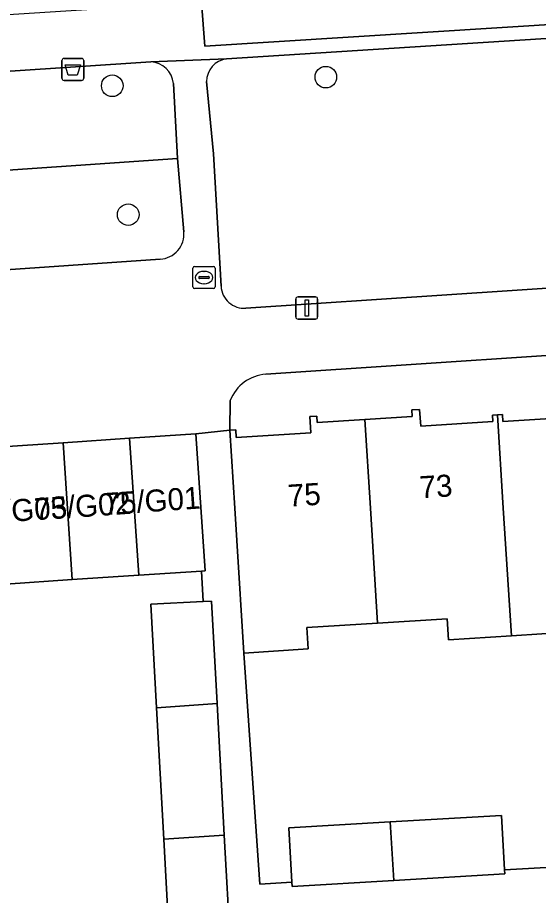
# Model space of a CAD drawing. Extents: x 159680 to 160786, y 387323 to 388340.
# Drawn here: x 160247.11 to 160270.7, y 387982.44 to 388022.23 of the extents above; entities that cross this region are included whole.
import ezdxf

# ---------------------------------------------------------------- set-up
doc = ezdxf.new("R2010")
doc.units = 0
for name, color, linetype in [('IMGEO_Afvalbak', 7, 'Continuous'), ('IMGEO_Boom', 7, 'Continuous'), ('IMGEO_Erf', 7, 'Continuous'), ('IMGEO_Groenvoorziening', 7, 'Continuous'), ('IMGEO_Kolk', 7, 'Continuous'), ('IMGEO_Lichtmast', 7, 'Continuous'), ('IMGEO_Pand', 7, 'Continuous'), ('IMGEO_Pand_nummerreeks', 7, 'Continuous'), ('IMGEO_Parkeervlak_open', 7, 'Continuous'), ('IMGEO_Voetpad_open', 7, 'Continuous')]:
    doc.layers.add(name, color=color, linetype=linetype)

msp = doc.modelspace()

# ---------------------------------------------------------------- linework, layer by layer
at = {"layer": 'IMGEO_Afvalbak'}
for p, q in [((160249.117, 388019.482), (160249.117, 388020.282)), ((160249.117, 388020.282), (160249.117, 388019.482)), ((160249.217, 388020.382), (160250.007, 388020.382)), ((160250.007, 388020.382), (160249.217, 388020.382)), ((160250.107, 388020.282), (160250.107, 388019.482)), ((160250.107, 388019.482), (160250.107, 388020.282)), ((160250.007, 388019.382), (160249.217, 388019.382)), ((160249.217, 388019.382), (160250.007, 388019.382))]:
    msp.add_line(p, q, dxfattribs=at)
msp.add_lwpolyline([(160249.26, 388020.096), (160249.964, 388020.096), (160249.815, 388019.626), (160249.409, 388019.626), (160249.26, 388020.096)], dxfattribs=at)
for centre, start, end in [((160249.217, 388020.282), 90, 180), ((160249.217, 388020.282), 90, 180), ((160250.007, 388020.282), 0, 90), ((160250.007, 388020.282), 360, 90), ((160249.217, 388019.482), 180, 270), ((160249.217, 388019.482), 180, 270), ((160250.007, 388019.482), 270, 0), ((160250.007, 388019.482), 270, 0)]:
    msp.add_arc(centre, 0.1, start, end, dxfattribs=at)
at = {"layer": 'IMGEO_Boom'}
for centre in [(160261.072, 388019.532), (160251.399, 388019.14), (160252.123, 388013.298)]:
    msp.add_circle(centre, 0.489, dxfattribs=at)
at = {"layer": 'IMGEO_Erf'}
for points in [[(160314.766, 388009.699), (160297.396, 388008.671), (160258.351, 388006.064)], [(160256.747, 388004.88), (160256.72, 388003.522), (160256.997, 388003.54), (160257.019, 388003.192), (160260.393, 388003.407), (160260.347, 388004.142), (160260.668, 388004.163), (160260.686, 388003.881), (160262.835, 388004.018), (160264.985, 388004.155), (160264.967, 388004.446), (160265.321, 388004.469), (160265.37, 388003.714), (160268.634, 388003.922), (160268.616, 388004.206), (160268.845, 388004.221), (160269.074, 388004.235), (160269.094, 388003.919), (160272.467, 388004.134)], [(160254.01, 387979.936), (160253.733, 387984.981), (160253.407, 387990.946), (160253.15, 387995.634), (160255.522, 387995.764), (160255.446, 387997.143), (160252.598, 387996.953), (160249.59, 387996.752), (160246.582, 387996.551), (160243.575, 387996.35), (160241.923, 387996.24), (160242.33, 387990.159), (160240.198, 387990.017), (160240.399, 387987.008), (160239.457, 387986.945), (160239.654, 387983.991), (160239.875, 387980.683)], [(160272.224, 387994.387), (160269.478, 387994.212), (160266.625, 387994.03), (160266.565, 387994.983), (160263.42, 387994.783), (160260.218, 387994.579), (160260.279, 387993.611), (160257.364, 387993.425), (160258.078, 387982.948), (160259.535, 387983.034), (160259.391, 387985.499), (160263.989, 387985.768), (160269.023, 387986.062), (160269.167, 387983.597), (160271.603, 387983.74)]]:
    msp.add_lwpolyline(points, dxfattribs=at)
msp.add_arc((160258.493, 388004.194), 1.876, 94.3295, 158.5366, dxfattribs=at)
at = {"layer": 'IMGEO_Groenvoorziening'}
for points in [[(160284.336, 388022.135), (160256.577, 388020.367)], [(160253.145, 388020.22), (160226.516, 388018.457)], [(160225.642, 388017.43), (160225.905, 388013.879), (160226.057, 388013.889), (160254.358, 388015.843), (160254.169, 388019.245)], [(160255.663, 388019.33), (160255.986, 388016.052), (160256.326, 388010.05)], [(160254.641, 388012.525), (160254.358, 388015.843), (160226.057, 388013.889), (160226.265, 388010.798)], [(160227.762, 388009.496), (160253.569, 388011.278)], [(160257.452, 388009.056), (160284.757, 388010.867)]]:
    msp.add_lwpolyline(points, dxfattribs=at)
for centre, radius, start, end in [((160256.736, 388019.306), 1.073, 98.5011, 178.7137), ((160253.088, 388019.135), 1.086, 5.7912, 87.0172), ((160253.495, 388012.426), 1.151, 273.7097, 4.9214), ((160257.377, 388010.105), 1.052, 183.0205, 274.1053)]:
    msp.add_arc(centre, radius, start, end, dxfattribs=at)
at = {"layer": 'IMGEO_Kolk'}
for p, q in [((160255.055, 388010.022), (160255.055, 388010.874)), ((160255.13, 388010.948), (160255.982, 388010.948)), ((160255.543, 388010.728), (160255.568, 388010.728)), ((160256.056, 388010.874), (160256.056, 388010.022)), ((160255.314, 388010.442), (160255.314, 388010.454)), ((160255.752, 388010.405), (160255.354, 388010.405)), ((160255.357, 388010.491), (160255.755, 388010.491)), ((160255.798, 388010.454), (160255.798, 388010.442)), ((160255.982, 388009.948), (160255.13, 388009.948)), ((160255.566, 388010.168), (160255.541, 388010.168))]:
    msp.add_line(p, q, dxfattribs=at)
for points in [[(160255.055, 388010.022), (160255.055, 388010.874)], [(160255.13, 388010.948), (160255.982, 388010.948)], [(160256.056, 388010.874), (160256.056, 388010.022)], [(160255.982, 388009.948), (160255.13, 388009.948)]]:
    msp.add_lwpolyline(points, dxfattribs=at)
for centre, radius, start, end in [((160255.132, 388010.872), 0.0765, 91.552, 178.448), ((160255.132, 388010.872), 0.0765, 91.552, 178.448), ((160255.98, 388010.872), 0.0765, 1.552, 88.448), ((160255.98, 388010.872), 0.0765, 1.552, 88.448), ((160255.354, 388010.451), 0.0403, 85.8775, 175.7526), ((160255.351, 388010.441), 0.0366, 178.938, 274.7102), ((160255.755, 388010.448), 0.043, 264.8664, 352.4533), ((160255.759, 388010.453), 0.0386, 1.7309, 96.639), ((160255.132, 388010.024), 0.0765, 181.552, 268.448), ((160255.132, 388010.024), 0.0765, 181.552, 268.448), ((160255.98, 388010.024), 0.0765, 271.552, 358.448), ((160255.98, 388010.024), 0.0765, 271.552, 358.448)]:
    msp.add_arc(centre, radius, start, end, dxfattribs=at)
for centre, major_axis, ratio, start_param, end_param in [((160255.542, 388010.448), (-0.387, 0.002), 0.722429, 4.712389, 7.853982), ((160255.567, 388010.448), (-0.39, 0.002), 0.717154, 1.570796, 4.712389)]:
    msp.add_ellipse(centre, major_axis=major_axis, ratio=ratio, start_param=start_param, end_param=end_param, dxfattribs=at)
at = {"layer": 'IMGEO_Lichtmast'}
for p, q in [((160259.813, 388009.566), (160260.603, 388009.566)), ((160260.603, 388009.566), (160259.813, 388009.566)), ((160259.713, 388008.666), (160259.713, 388009.466)), ((160259.713, 388009.466), (160259.713, 388008.666)), ((160260.703, 388009.466), (160260.703, 388008.666)), ((160260.703, 388008.666), (160260.703, 388009.466)), ((160260.603, 388008.566), (160259.813, 388008.566)), ((160259.813, 388008.566), (160260.603, 388008.566))]:
    msp.add_line(p, q, dxfattribs=at)
msp.add_lwpolyline([(160260.133, 388009.441), (160260.283, 388009.441), (160260.283, 388008.691), (160260.133, 388008.691), (160260.133, 388009.441)], dxfattribs=at)
for centre, start, end in [((160259.813, 388009.466), 90, 180), ((160259.813, 388009.466), 90, 180), ((160260.603, 388009.466), 0, 90), ((160260.603, 388009.466), 360, 90), ((160259.813, 388008.666), 180, 270), ((160259.813, 388008.666), 180, 270), ((160260.603, 388008.666), 270, 0), ((160260.603, 388008.666), 270, 0)]:
    msp.add_arc(centre, 0.1, start, end, dxfattribs=at)
at = {"layer": 'IMGEO_Pand'}
for points in [[(160269.478, 387994.212), (160272.224, 387994.387), (160272.158, 387995.42), (160275.478, 387995.632), (160275.202, 388000), (160274.898, 388004.807), (160272.741, 388004.67), (160272.724, 388004.931), (160272.417, 388004.911), (160272.467, 388004.134), (160269.094, 388003.919), (160269.074, 388004.235), (160268.845, 388004.221), (160269.112, 388000)], [(160269.112, 388000), (160268.845, 388004.221), (160268.616, 388004.206), (160268.634, 388003.922), (160265.37, 388003.714), (160265.321, 388004.469), (160264.967, 388004.446), (160264.985, 388004.155), (160262.835, 388004.018), (160263.089, 388000), (160263.42, 387994.783), (160266.565, 387994.983), (160266.625, 387994.03), (160269.478, 387994.212)], [(160262.835, 388004.018), (160260.686, 388003.881), (160260.668, 388004.163), (160260.347, 388004.142), (160260.393, 388003.407), (160257.019, 388003.192), (160256.997, 388003.54), (160256.72, 388003.522), (160256.944, 388000), (160257.038, 387998.533), (160257.364, 387993.425), (160260.279, 387993.611), (160260.218, 387994.579), (160263.42, 387994.783), (160263.089, 388000)], [(160252.598, 387996.953), (160252.183, 388003.16), (160249.176, 388002.959), (160249.59, 387996.752)], [(160255.191, 388003.361), (160252.183, 388003.16), (160252.598, 387996.953), (160255.446, 387997.143), (160255.605, 387997.154)], [(160249.59, 387996.752), (160249.176, 388002.959), (160246.168, 388002.758), (160246.582, 387996.551)], [(160255.893, 387995.784), (160255.522, 387995.764), (160253.15, 387995.634), (160253.407, 387990.946), (160256.148, 387991.139)], [(160256.148, 387991.139), (160253.407, 387990.946), (160253.733, 387984.981), (160256.475, 387985.173)], [(160269.023, 387986.062), (160263.989, 387985.768), (160264.156, 387983.12), (160269.178, 387983.413), (160269.167, 387983.597)], [(160263.989, 387985.768), (160259.391, 387985.499), (160259.535, 387983.034), (160259.546, 387982.85), (160264.156, 387983.12)], [(160256.475, 387985.173), (160253.733, 387984.981), (160254.01, 387979.936), (160256.507, 387980.073), (160256.753, 387980.086)]]:
    msp.add_lwpolyline(points, close=True, dxfattribs=at)
at = {"layer": 'IMGEO_Parkeervlak_open'}
msp.add_lwpolyline([(160339.005, 388028.206), (160338.592, 388028.187), (160297.975, 388025.628), (160280.045, 388024.494), (160259.103, 388023.167), (160255.446, 388022.909), (160255.596, 388020.929), (160308.738, 388024.292), (160339.136, 388026.242)], close=True, dxfattribs=at)
at = {"layer": 'IMGEO_Voetpad_open'}
for points in [[(160343.496, 388028.444), (160342.495, 388028.403), (160342.466, 388028.402), (160339.757, 388028.241), (160339.005, 388028.206), (160339.136, 388026.242), (160308.738, 388024.292), (160255.596, 388020.929), (160255.446, 388022.909), (160245.738, 388022.293), (160235.933, 388021.671), (160228.198, 388021.177)], [(160226.516, 388018.457), (160253.145, 388020.22), (160256.577, 388020.367), (160284.336, 388022.135)], [(160256.577, 388020.367), (160253.145, 388020.22)], [(160254.169, 388019.245), (160254.358, 388015.843), (160254.641, 388012.525)], [(160256.326, 388010.05), (160255.986, 388016.052), (160255.663, 388019.33)], [(160253.569, 388011.278), (160227.762, 388009.496)], [(160284.757, 388010.867), (160257.452, 388009.056)], [(160258.351, 388006.064), (160297.396, 388008.671), (160314.766, 388009.699)], [(160228.848, 388001.619), (160234.137, 388001.955), (160237.145, 388002.156), (160240.152, 388002.357), (160243.16, 388002.558), (160246.168, 388002.758), (160249.176, 388002.959), (160252.183, 388003.16), (160255.191, 388003.361), (160256.72, 388003.522), (160256.747, 388004.88)], [(160271.603, 387983.74), (160269.167, 387983.597), (160269.178, 387983.413), (160264.156, 387983.12), (160259.546, 387982.85), (160259.535, 387983.034), (160258.078, 387982.948), (160257.364, 387993.425), (160257.038, 387998.533), (160256.944, 388000), (160256.72, 388003.522), (160255.191, 388003.361), (160255.605, 387997.154), (160255.446, 387997.143), (160255.522, 387995.764), (160255.893, 387995.784), (160256.148, 387991.139), (160256.475, 387985.173), (160256.753, 387980.086)]]:
    msp.add_lwpolyline(points, dxfattribs=at)
for centre, radius, start, end in [((160256.736, 388019.306), 1.073, 98.5011, 178.7137), ((160253.088, 388019.135), 1.086, 5.7912, 87.0172), ((160253.495, 388012.426), 1.151, 273.7097, 4.9214), ((160257.377, 388010.105), 1.052, 183.0205, 274.1053), ((160258.493, 388004.194), 1.876, 94.3295, 158.5366)]:
    msp.add_arc(centre, radius, start, end, dxfattribs=at)

# ---------------------------------------------------------------- texts
at = {"layer": 'IMGEO_Pand_nummerreeks'}
for s, rotation, p in [('73', 3.6578, (160265.351, 388000.438)), ('75', 3.6578, (160259.386, 388000.057)), ('75/G02', 3.9495, (160247.897, 387999.439)), ('75/G01', 3.9477, (160251.044, 387999.677)), ('75/G03', 3.9495, (160245.005, 387999.248))]:
    msp.add_text(s, height=1, rotation=rotation, dxfattribs=at).set_placement(p)

doc.saveas('drawing.dxf')
